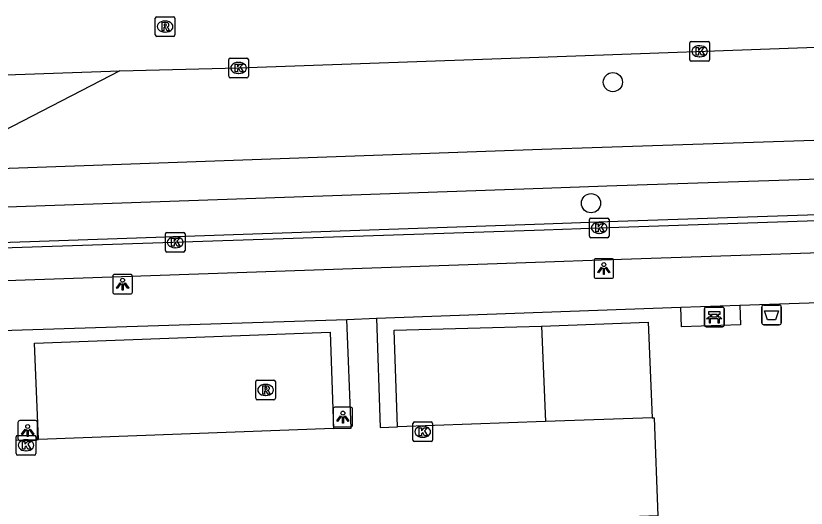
# Model space of a CAD drawing. Extents: x 161084 to 161928, y 385355 to 386522.
# Drawn here: x 161392.55 to 161432.81, y 386456.23 to 386481.29 of the extents above; entities that cross this region are included whole.
import ezdxf

# ---------------------------------------------------------------- set-up
doc = ezdxf.new("R2010")
doc.units = 0
for name, color, linetype in [('IMGEO_Afvalbak', 7, 'Continuous'), ('IMGEO_Bank', 7, 'Continuous'), ('IMGEO_Berm_groen', 7, 'Continuous'), ('IMGEO_Boom', 7, 'Continuous'), ('IMGEO_Fietspad_gesloten', 7, 'Continuous'), ('IMGEO_Kolk', 7, 'Continuous'), ('IMGEO_Lichtpunt', 7, 'Continuous'), ('IMGEO_OVBaan_gesloten', 7, 'Continuous'), ('IMGEO_Parkeervlak_open', 7, 'Continuous'), ('IMGEO_Rijbaan_lokaal_open', 7, 'Continuous'), ('IMGEO_Rioolput', 7, 'Continuous'), ('IMGEO_Voetpad_halfverhard', 7, 'Continuous'), ('IMGEO_Voetpad_open', 7, 'Continuous')]:
    doc.layers.add(name, color=color, linetype=linetype)

msp = doc.modelspace()

# ---------------------------------------------------------------- linework, layer by layer
at = {"layer": 'IMGEO_Afvalbak'}
for p, q in [((161430.553, 386465.67), (161430.553, 386466.47)), ((161430.553, 386466.47), (161430.553, 386465.67)), ((161430.653, 386466.57), (161431.443, 386466.57)), ((161431.443, 386466.57), (161430.653, 386466.57)), ((161431.543, 386466.47), (161431.543, 386465.67)), ((161431.543, 386465.67), (161431.543, 386466.47)), ((161431.443, 386465.57), (161430.653, 386465.57)), ((161430.653, 386465.57), (161431.443, 386465.57))]:
    msp.add_line(p, q, dxfattribs=at)
msp.add_lwpolyline([(161430.696, 386466.284), (161431.4, 386466.284), (161431.251, 386465.814), (161430.845, 386465.814), (161430.696, 386466.284)], dxfattribs=at)
for centre, start, end in [((161430.653, 386466.47), 90, 180), ((161430.653, 386466.47), 90, 180), ((161431.443, 386466.47), 0, 90), ((161431.443, 386466.47), 360, 90), ((161430.653, 386465.67), 180, 270), ((161430.653, 386465.67), 180, 270), ((161431.443, 386465.67), 270, 0), ((161431.443, 386465.67), 270, 0)]:
    msp.add_arc(centre, 0.1, start, end, dxfattribs=at)
at = {"layer": 'IMGEO_Bank'}
for p, q in [((161427.631, 386465.545), (161427.631, 386466.386)), ((161427.631, 386466.386), (161427.631, 386465.545)), ((161427.706, 386466.47), (161428.547, 386466.47)), ((161428.547, 386466.47), (161427.706, 386466.47)), ((161428.631, 386466.395), (161428.631, 386465.554)), ((161428.631, 386465.554), (161428.631, 386466.395)), ((161428.328, 386465.868), (161427.935, 386465.868)), ((161427.94, 386465.976), (161427.94, 386466.082)), ((161427.984, 386466.082), (161427.984, 386465.976)), ((161428.272, 386466.088), (161427.99, 386466.088)), ((161427.99, 386465.97), (161428.272, 386465.97)), ((161428.278, 386465.976), (161428.278, 386466.082)), ((161428.322, 386466.082), (161428.322, 386465.976)), ((161428.556, 386465.47), (161427.715, 386465.47)), ((161427.715, 386465.47), (161428.556, 386465.47))]:
    msp.add_line(p, q, dxfattribs=at)
for points in [[(161427.878, 386465.868), (161427.736, 386465.868), (161427.848, 386465.97), (161427.934, 386465.97)], [(161427.934, 386466.088), (161427.848, 386466.088), (161427.848, 386466.249), (161428.411, 386466.249), (161428.411, 386466.088), (161428.328, 386466.088)], [(161427.928, 386465.861), (161427.928, 386465.654), (161427.885, 386465.654), (161427.885, 386465.861)], [(161428.328, 386465.97), (161428.411, 386465.97), (161428.523, 386465.868), (161428.384, 386465.868)], [(161428.378, 386465.861), (161428.378, 386465.654), (161428.334, 386465.654), (161428.334, 386465.861)]]:
    msp.add_lwpolyline(points, dxfattribs=at)
for centre, radius, start, end in [((161427.709, 386466.392), 0.0779, 92.4484, 184.2845), ((161427.709, 386466.392), 0.0779, 92.4484, 184.2845), ((161428.553, 386466.392), 0.0779, 2.4484, 94.2845), ((161428.553, 386466.392), 0.0779, 2.4484, 94.2845), ((161427.878, 386465.861), 0.00671, 2.8957, 87.1043), ((161427.935, 386465.861), 0.00671, 92.8957, 177.1043), ((161427.933, 386466.081), 0.00671, 2.8957, 87.1043), ((161427.933, 386465.977), 0.00671, 272.8957, 357.1043), ((161427.99, 386466.081), 0.00671, 92.8957, 177.1043), ((161427.99, 386465.977), 0.00671, 182.8957, 267.1043), ((161428.272, 386466.081), 0.00671, 2.8957, 87.1043), ((161428.272, 386465.977), 0.00671, 272.8957, 357.1043), ((161428.329, 386466.081), 0.00671, 92.8957, 177.1043), ((161428.329, 386465.977), 0.00671, 182.8957, 267.1043), ((161428.327, 386465.861), 0.00671, 2.8957, 87.1043), ((161428.384, 386465.861), 0.00671, 92.8957, 177.1043), ((161427.709, 386465.548), 0.0779, 182.4484, 274.2845), ((161427.709, 386465.548), 0.0779, 182.4484, 274.2845), ((161428.553, 386465.548), 0.0779, 272.4484, 4.2845), ((161428.553, 386465.548), 0.0779, 272.4484, 4.2845)]:
    msp.add_arc(centre, radius, start, end, dxfattribs=at)
at = {"layer": 'IMGEO_Berm_groen'}
msp.add_lwpolyline([(161397.843, 386478.5), (161387.908, 386473.37)], dxfattribs=at)
at = {"layer": 'IMGEO_Boom'}
for centre in [(161422.968, 386477.917), (161421.852, 386471.753)]:
    msp.add_circle(centre, 0.489, dxfattribs=at)
at = {"layer": 'IMGEO_Fietspad_gesloten'}
for points in [[(161504.64, 386477.27), (161503.47, 386477.26), (161500, 386477.146), (161422.42, 386474.59), (161419.34, 386474.481), (161387.908, 386473.37)], [(161504.681, 386475.335), (161503.066, 386475.274), (161500, 386475.173), (161422.655, 386472.617), (161419.403, 386472.504), (161375.032, 386470.964), (161373.83, 386470.922)], [(161373.947, 386469.131), (161374.447, 386469.158), (161419.46, 386470.712), (161422.709, 386470.822), (161500, 386473.404), (161503.428, 386473.519), (161521.211, 386474.123), (161521.222, 386473.985), (161521.236, 386473.81)], [(161373.945, 386468.888), (161419.47, 386470.405), (161422.267, 386470.498), (161500, 386473.118), (161503.432, 386473.234), (161521.028, 386473.8)], [(161521.05, 386472.187), (161503.171, 386471.561), (161500, 386471.455), (161422.381, 386468.851), (161419.522, 386468.753), (161373.892, 386467.179)]]:
    msp.add_lwpolyline(points, dxfattribs=at)
at = {"layer": 'IMGEO_Kolk'}
for p, q in [((161426.961, 386479.987), (161427.813, 386479.987)), ((161426.886, 386479.061), (161426.886, 386479.913)), ((161427.374, 386479.767), (161427.399, 386479.767)), ((161427.887, 386479.913), (161427.887, 386479.061)), ((161427.397, 386479.207), (161427.372, 386479.207)), ((161403.394, 386478.213), (161403.394, 386479.065)), ((161403.469, 386479.139), (161404.321, 386479.139)), ((161403.882, 386478.919), (161403.907, 386478.919)), ((161404.395, 386479.065), (161404.395, 386478.213)), ((161427.813, 386478.987), (161426.961, 386478.987)), ((161403.905, 386478.359), (161403.88, 386478.359)), ((161404.321, 386478.139), (161403.469, 386478.139)), ((161421.77, 386470.074), (161421.77, 386470.926)), ((161421.845, 386471), (161422.697, 386471)), ((161422.258, 386470.78), (161422.283, 386470.78)), ((161422.771, 386470.926), (161422.771, 386470.074)), ((161400.167, 386469.341), (161400.167, 386470.193)), ((161400.242, 386470.267), (161401.094, 386470.267)), ((161400.655, 386470.047), (161400.68, 386470.047)), ((161401.168, 386470.193), (161401.168, 386469.341)), ((161422.697, 386470), (161421.845, 386470)), ((161422.281, 386470.22), (161422.256, 386470.22)), ((161400.678, 386469.487), (161400.653, 386469.487)), ((161401.094, 386469.267), (161400.242, 386469.267)), ((161412.855, 386460.622), (161413.707, 386460.622)), ((161412.78, 386459.696), (161412.78, 386460.548)), ((161413.268, 386460.402), (161413.293, 386460.402)), ((161413.781, 386460.548), (161413.781, 386459.696)), ((161392.567, 386459.007), (161392.567, 386459.859)), ((161392.642, 386459.933), (161393.494, 386459.933)), ((161393.568, 386459.859), (161393.568, 386459.007)), ((161413.291, 386459.842), (161413.266, 386459.842)), ((161393.055, 386459.713), (161393.08, 386459.713)), ((161413.707, 386459.622), (161412.855, 386459.622)), ((161393.078, 386459.153), (161393.053, 386459.153)), ((161393.494, 386458.933), (161392.642, 386458.933))]:
    msp.add_line(p, q, dxfattribs=at)
for points in [[(161426.961, 386479.987), (161427.813, 386479.987)], [(161426.886, 386479.061), (161426.886, 386479.913)], [(161427.207, 386479.687), (161427.33, 386479.687), (161427.33, 386479.536), (161427.46, 386479.687), (161427.624, 386479.687), (161427.478, 386479.536), (161427.631, 386479.287), (161427.479, 386479.287), (161427.394, 386479.451), (161427.33, 386479.384), (161427.33, 386479.287), (161427.207, 386479.287), (161427.207, 386479.687)], [(161427.887, 386479.913), (161427.887, 386479.061)], [(161403.394, 386478.213), (161403.394, 386479.065)], [(161403.469, 386479.139), (161404.321, 386479.139)], [(161403.715, 386478.839), (161403.838, 386478.839), (161403.838, 386478.688), (161403.968, 386478.839), (161404.132, 386478.839), (161403.986, 386478.688), (161404.139, 386478.439), (161403.987, 386478.439), (161403.902, 386478.603), (161403.838, 386478.536), (161403.838, 386478.439), (161403.715, 386478.439), (161403.715, 386478.839)], [(161404.395, 386479.065), (161404.395, 386478.213)], [(161427.813, 386478.987), (161426.961, 386478.987)], [(161404.321, 386478.139), (161403.469, 386478.139)], [(161421.77, 386470.074), (161421.77, 386470.926)], [(161421.845, 386471), (161422.697, 386471)], [(161422.091, 386470.7), (161422.214, 386470.7), (161422.214, 386470.549), (161422.344, 386470.7), (161422.508, 386470.7), (161422.362, 386470.549), (161422.515, 386470.3), (161422.363, 386470.3), (161422.278, 386470.464), (161422.214, 386470.397), (161422.214, 386470.3), (161422.091, 386470.3), (161422.091, 386470.7)], [(161422.771, 386470.926), (161422.771, 386470.074)], [(161400.167, 386469.341), (161400.167, 386470.193)], [(161400.242, 386470.267), (161401.094, 386470.267)], [(161400.488, 386469.967), (161400.611, 386469.967), (161400.611, 386469.816), (161400.741, 386469.967), (161400.905, 386469.967), (161400.759, 386469.816), (161400.912, 386469.567), (161400.76, 386469.567), (161400.675, 386469.731), (161400.611, 386469.664), (161400.611, 386469.567), (161400.488, 386469.567), (161400.488, 386469.967)], [(161401.168, 386470.193), (161401.168, 386469.341)], [(161422.697, 386470), (161421.845, 386470)], [(161401.094, 386469.267), (161400.242, 386469.267)], [(161412.855, 386460.622), (161413.707, 386460.622)], [(161412.78, 386459.696), (161412.78, 386460.548)], [(161413.101, 386460.322), (161413.224, 386460.322), (161413.224, 386460.171), (161413.354, 386460.322), (161413.518, 386460.322), (161413.372, 386460.171), (161413.525, 386459.922), (161413.373, 386459.922), (161413.288, 386460.086), (161413.224, 386460.019), (161413.224, 386459.922), (161413.101, 386459.922), (161413.101, 386460.322)], [(161413.781, 386460.548), (161413.781, 386459.696)], [(161392.567, 386459.007), (161392.567, 386459.859)], [(161392.642, 386459.933), (161393.494, 386459.933)], [(161393.568, 386459.859), (161393.568, 386459.007)], [(161392.888, 386459.633), (161393.011, 386459.633), (161393.011, 386459.482), (161393.141, 386459.633), (161393.305, 386459.633), (161393.159, 386459.482), (161393.312, 386459.233), (161393.16, 386459.233), (161393.075, 386459.397), (161393.011, 386459.33), (161393.011, 386459.233), (161392.888, 386459.233), (161392.888, 386459.633)], [(161413.707, 386459.622), (161412.855, 386459.622)], [(161393.494, 386458.933), (161392.642, 386458.933)]]:
    msp.add_lwpolyline(points, dxfattribs=at)
for centre, start, end in [((161426.963, 386479.911), 91.552, 178.448), ((161426.963, 386479.911), 91.552, 178.448), ((161427.811, 386479.911), 1.552, 88.448), ((161427.811, 386479.911), 1.552, 88.448), ((161403.471, 386479.063), 91.552, 178.448), ((161403.471, 386479.063), 91.552, 178.448), ((161404.319, 386479.063), 1.552, 88.448), ((161404.319, 386479.063), 1.552, 88.448), ((161426.963, 386479.063), 181.552, 268.448), ((161426.963, 386479.063), 181.552, 268.448), ((161427.811, 386479.063), 271.552, 358.448), ((161427.811, 386479.063), 271.552, 358.448), ((161403.471, 386478.215), 181.552, 268.448), ((161403.471, 386478.215), 181.552, 268.448), ((161404.319, 386478.215), 271.552, 358.448), ((161404.319, 386478.215), 271.552, 358.448), ((161421.847, 386470.924), 91.552, 178.448), ((161421.847, 386470.924), 91.552, 178.448), ((161422.695, 386470.924), 1.552, 88.448), ((161422.695, 386470.924), 1.552, 88.448), ((161400.244, 386470.191), 91.552, 178.448), ((161400.244, 386470.191), 91.552, 178.448), ((161401.092, 386470.191), 1.552, 88.448), ((161401.092, 386470.191), 1.552, 88.448), ((161421.847, 386470.076), 181.552, 268.448), ((161421.847, 386470.076), 181.552, 268.448), ((161422.695, 386470.076), 271.552, 358.448), ((161422.695, 386470.076), 271.552, 358.448), ((161400.244, 386469.343), 181.552, 268.448), ((161400.244, 386469.343), 181.552, 268.448), ((161401.092, 386469.343), 271.552, 358.448), ((161401.092, 386469.343), 271.552, 358.448), ((161412.857, 386460.546), 91.552, 178.448), ((161412.857, 386460.546), 91.552, 178.448), ((161413.705, 386460.546), 1.552, 88.448), ((161413.705, 386460.546), 1.552, 88.448), ((161392.644, 386459.857), 91.552, 178.448), ((161392.644, 386459.857), 91.552, 178.448), ((161393.492, 386459.857), 1.552, 88.448), ((161393.492, 386459.857), 1.552, 88.448), ((161412.857, 386459.698), 181.552, 268.448), ((161412.857, 386459.698), 181.552, 268.448), ((161413.705, 386459.698), 271.552, 358.448), ((161413.705, 386459.698), 271.552, 358.448), ((161392.644, 386459.009), 181.552, 268.448), ((161392.644, 386459.009), 181.552, 268.448), ((161393.492, 386459.009), 271.552, 358.448), ((161393.492, 386459.009), 271.552, 358.448)]:
    msp.add_arc(centre, 0.0765, start, end, dxfattribs=at)
for centre, major_axis, ratio, start_param, end_param in [((161427.373, 386479.487), (-0.387, 0.002), 0.722429, 4.712389, 7.853982), ((161427.398, 386479.487), (-0.39, 0.002), 0.717154, 1.570796, 4.712389), ((161403.881, 386478.639), (-0.387, 0.002), 0.722429, 4.712389, 7.853982), ((161403.906, 386478.639), (-0.39, 0.002), 0.717154, 1.570796, 4.712389), ((161422.257, 386470.5), (-0.387, 0.002), 0.722429, 4.712389, 7.853982), ((161422.282, 386470.5), (-0.39, 0.002), 0.717154, 1.570796, 4.712389), ((161400.654, 386469.767), (-0.387, 0.002), 0.722429, 4.712389, 7.853982), ((161400.679, 386469.767), (-0.39, 0.002), 0.717154, 1.570796, 4.712389), ((161413.267, 386460.122), (-0.387, 0.002), 0.722429, 4.712389, 7.853982), ((161413.292, 386460.122), (-0.39, 0.002), 0.717154, 1.570796, 4.712389), ((161393.054, 386459.433), (-0.387, 0.002), 0.722429, 4.712389, 7.853982), ((161393.079, 386459.433), (-0.39, 0.002), 0.717154, 1.570796, 4.712389)]:
    msp.add_ellipse(centre, major_axis=major_axis, ratio=ratio, start_param=start_param, end_param=end_param, dxfattribs=at)
at = {"layer": 'IMGEO_Lichtpunt'}
for p, q in [((161422.006, 386468.833), (161422.006, 386468.026)), ((161422.006, 386468.833), (161422.006, 386468.026)), ((161422.908, 386468.928), (161422.1, 386468.928)), ((161422.908, 386468.928), (161422.1, 386468.928)), ((161423.002, 386468.026), (161423.002, 386468.833)), ((161423.002, 386468.026), (161423.002, 386468.833)), ((161397.49, 386468.037), (161397.49, 386467.23)), ((161397.49, 386468.037), (161397.49, 386467.23)), ((161398.392, 386468.132), (161397.584, 386468.132)), ((161398.392, 386468.132), (161397.584, 386468.132)), ((161398.486, 386467.23), (161398.486, 386468.037)), ((161398.486, 386467.23), (161398.486, 386468.037)), ((161422.1, 386467.932), (161422.908, 386467.932)), ((161422.1, 386467.932), (161422.908, 386467.932)), ((161397.584, 386467.136), (161398.392, 386467.136)), ((161397.584, 386467.136), (161398.392, 386467.136)), ((161408.711, 386461.273), (161408.711, 386460.466)), ((161408.711, 386461.273), (161408.711, 386460.466)), ((161409.613, 386461.368), (161408.805, 386461.368)), ((161409.613, 386461.368), (161408.805, 386461.368)), ((161409.707, 386460.466), (161409.707, 386461.273)), ((161409.707, 386460.466), (161409.707, 386461.273)), ((161393.557, 386460.687), (161392.749, 386460.687)), ((161393.557, 386460.687), (161392.749, 386460.687)), ((161392.655, 386460.592), (161392.655, 386459.785)), ((161392.655, 386460.592), (161392.655, 386459.785)), ((161393.651, 386459.785), (161393.651, 386460.592)), ((161393.651, 386459.785), (161393.651, 386460.592)), ((161408.805, 386460.372), (161409.613, 386460.372)), ((161408.805, 386460.372), (161409.613, 386460.372)), ((161392.749, 386459.691), (161393.557, 386459.691)), ((161392.749, 386459.691), (161393.557, 386459.691))]:
    msp.add_line(p, q, dxfattribs=at)
for points in [[(161422.38, 386468.497), (161422.419, 386468.469), (161422.231, 386468.207), (161422.193, 386468.234), (161422.38, 386468.497)], [(161422.482, 386468.449), (161422.529, 386468.449), (161422.529, 386468.127), (161422.482, 386468.127), (161422.482, 386468.449)], [(161422.592, 386468.469), (161422.63, 386468.496), (161422.817, 386468.234), (161422.778, 386468.206), (161422.592, 386468.469)], [(161397.864, 386467.701), (161397.903, 386467.673), (161397.715, 386467.411), (161397.677, 386467.438), (161397.864, 386467.701)], [(161397.966, 386467.653), (161398.013, 386467.653), (161398.013, 386467.331), (161397.966, 386467.331), (161397.966, 386467.653)], [(161398.076, 386467.673), (161398.114, 386467.7), (161398.301, 386467.438), (161398.262, 386467.41), (161398.076, 386467.673)], [(161409.085, 386460.937), (161409.124, 386460.909), (161408.936, 386460.647), (161408.898, 386460.674), (161409.085, 386460.937)], [(161409.187, 386460.889), (161409.234, 386460.889), (161409.234, 386460.567), (161409.187, 386460.567), (161409.187, 386460.889)], [(161409.297, 386460.909), (161409.335, 386460.936), (161409.522, 386460.674), (161409.483, 386460.646), (161409.297, 386460.909)], [(161393.029, 386460.256), (161393.068, 386460.228), (161392.88, 386459.966), (161392.842, 386459.993), (161393.029, 386460.256)], [(161393.241, 386460.228), (161393.279, 386460.255), (161393.466, 386459.993), (161393.427, 386459.965), (161393.241, 386460.228)], [(161393.131, 386460.208), (161393.178, 386460.208), (161393.178, 386459.886), (161393.131, 386459.886), (161393.131, 386460.208)]]:
    msp.add_lwpolyline(points, dxfattribs=at)
for centre in [(161422.505, 386468.631), (161397.989, 386467.835), (161409.21, 386461.071), (161393.154, 386460.39)]:
    msp.add_circle(centre, 0.0994, dxfattribs=at)
for centre, start, end in [((161422.1, 386468.833), 90, 180), ((161422.1, 386468.833), 90, 180), ((161422.908, 386468.833), 0, 90), ((161422.908, 386468.833), 0, 90), ((161397.584, 386468.037), 90, 180), ((161397.584, 386468.037), 90, 180), ((161398.392, 386468.037), 0, 90), ((161398.392, 386468.037), 0, 90), ((161422.1, 386468.026), 180, 270), ((161422.1, 386468.026), 180, 270), ((161422.908, 386468.026), 270, 0), ((161422.908, 386468.026), 270, 360), ((161397.584, 386467.23), 180, 270), ((161397.584, 386467.23), 180, 270), ((161398.392, 386467.23), 270, 0), ((161398.392, 386467.23), 270, 360), ((161408.805, 386461.273), 90, 180), ((161408.805, 386461.273), 90, 180), ((161409.613, 386461.273), 0, 90), ((161409.613, 386461.273), 0, 90), ((161392.749, 386460.592), 90, 180), ((161392.749, 386460.592), 90, 180), ((161393.557, 386460.592), 0, 90), ((161393.557, 386460.592), 0, 90), ((161408.805, 386460.466), 180, 270), ((161408.805, 386460.466), 180, 270), ((161409.613, 386460.466), 270, 0), ((161409.613, 386460.466), 270, 360), ((161392.749, 386459.785), 180, 270), ((161392.749, 386459.785), 180, 270), ((161393.557, 386459.785), 270, 0), ((161393.557, 386459.785), 270, 360)]:
    msp.add_arc(centre, 0.0946, start, end, dxfattribs=at)
at = {"layer": 'IMGEO_OVBaan_gesloten'}
for points in [[(161397.843, 386478.5), (161403.895, 386478.639), (161419.19, 386479.191), (161509.574, 386482.455)], [(161373.092, 386477.573), (161375.38, 386477.642), (161381.408, 386477.91), (161397.843, 386478.5)]]:
    msp.add_lwpolyline(points, dxfattribs=at)
at = {"layer": 'IMGEO_Parkeervlak_open'}
for points in [[(161411.997, 386460.375), (161411.825, 386465.287), (161419.337, 386465.498)], [(161393.702, 386459.73), (161393.503, 386464.631), (161408.556, 386465.191), (161408.74, 386460.289)]]:
    msp.add_lwpolyline(points, dxfattribs=at)
at = {"layer": 'IMGEO_Rijbaan_lokaal_open'}
for points in [[(161409.412, 386465.841), (161410.915, 386465.898)], [(161410.915, 386465.898), (161411.114, 386460.345), (161411.997, 386460.375)], [(161408.74, 386460.289), (161409.638, 386460.31), (161409.412, 386465.841)], [(161424.959, 386460.824), (161425.076, 386460.828), (161425.258, 386455.842), (161411.29, 386455.334), (161411.514, 386449.558), (161412.402, 386449.576)], [(161419.541, 386460.639), (161411.997, 386460.375)], [(161424.959, 386460.824), (161419.541, 386460.639)], [(161408.74, 386460.289), (161393.702, 386459.73)], [(161392.528, 386459.685), (161393.702, 386459.73)]]:
    msp.add_lwpolyline(points, dxfattribs=at)
at = {"layer": 'IMGEO_Rioolput'}
for p, q in [((161399.651, 386480.319), (161399.651, 386481.171)), ((161399.726, 386481.245), (161400.578, 386481.245)), ((161400.652, 386481.171), (161400.652, 386480.319)), ((161400.139, 386481.025), (161400.164, 386481.025)), ((161400.162, 386480.465), (161400.137, 386480.465)), ((161400.578, 386480.245), (161399.726, 386480.245)), ((161404.772, 386461.823), (161404.772, 386462.675)), ((161404.847, 386462.749), (161405.699, 386462.749)), ((161405.773, 386462.675), (161405.773, 386461.823)), ((161405.26, 386462.529), (161405.285, 386462.529)), ((161405.283, 386461.969), (161405.258, 386461.969)), ((161405.699, 386461.749), (161404.847, 386461.749))]:
    msp.add_line(p, q, dxfattribs=at)
for points in [[(161399.651, 386480.319), (161399.651, 386481.171)], [(161399.726, 386481.245), (161400.578, 386481.245)], [(161400.652, 386481.171), (161400.652, 386480.319)], [(161400.24, 386480.943), (161399.988, 386480.945), (161399.988, 386480.545)], [(161400.166, 386480.864), (161400.112, 386480.864), (161400.112, 386480.783)], [(161400.112, 386480.783), (161400.164, 386480.783)], [(161399.988, 386480.545), (161400.112, 386480.545), (161400.112, 386480.707), (161400.123, 386480.707)], [(161400.17, 386480.678), (161400.241, 386480.545), (161400.381, 386480.545), (161400.316, 386480.671)], [(161400.578, 386480.245), (161399.726, 386480.245)], [(161404.772, 386461.823), (161404.772, 386462.675)], [(161404.847, 386462.749), (161405.699, 386462.749)], [(161405.773, 386462.675), (161405.773, 386461.823)], [(161405.361, 386462.447), (161405.109, 386462.449), (161405.109, 386462.049)], [(161405.287, 386462.368), (161405.233, 386462.368), (161405.233, 386462.287)], [(161405.233, 386462.287), (161405.285, 386462.287)], [(161405.109, 386462.049), (161405.233, 386462.049), (161405.233, 386462.211), (161405.244, 386462.211)], [(161405.291, 386462.182), (161405.362, 386462.049), (161405.502, 386462.049), (161405.437, 386462.175)], [(161405.699, 386461.749), (161404.847, 386461.749)]]:
    msp.add_lwpolyline(points, dxfattribs=at)
for centre, radius, start, end in [((161399.728, 386481.169), 0.0765, 91.552, 178.448), ((161399.728, 386481.169), 0.0765, 91.552, 178.448), ((161400.576, 386481.169), 0.0765, 1.552, 88.448), ((161400.576, 386481.169), 0.0765, 1.552, 88.448), ((161400.148, 386480.972), 0.19, 274.7715, 282.9687), ((161400.172, 386480.768), 0.0964, 77.0061, 93.1865), ((161400.186, 386480.825), 0.0378, 276.6634, 79.6772), ((161400.239, 386480.833), 0.109, 350.3612, 89.416), ((161400.237, 386480.833), 0.112, 277.5842, 350.9817), ((161400.122, 386480.654), 0.0533, 26.0293, 88.6989), ((161400.221, 386480.618), 0.108, 29.5134, 73.7905), ((161399.728, 386480.321), 0.0765, 181.552, 268.448), ((161399.728, 386480.321), 0.0765, 181.552, 268.448), ((161400.576, 386480.321), 0.0765, 271.552, 358.448), ((161400.576, 386480.321), 0.0765, 271.552, 358.448), ((161404.849, 386462.673), 0.0765, 91.552, 178.448), ((161404.849, 386462.673), 0.0765, 91.552, 178.448), ((161405.697, 386462.673), 0.0765, 1.552, 88.448), ((161405.697, 386462.673), 0.0765, 1.552, 88.448), ((161405.269, 386462.476), 0.19, 274.7715, 282.9687), ((161405.293, 386462.272), 0.0964, 77.0061, 93.1865), ((161405.307, 386462.329), 0.0378, 276.6634, 79.6772), ((161405.36, 386462.337), 0.109, 350.3612, 89.416), ((161405.358, 386462.337), 0.112, 277.5842, 350.9817), ((161405.243, 386462.158), 0.0533, 26.0293, 88.6989), ((161405.342, 386462.122), 0.108, 29.5134, 73.7905), ((161404.849, 386461.825), 0.0765, 181.552, 268.448), ((161404.849, 386461.825), 0.0765, 181.552, 268.448), ((161405.697, 386461.825), 0.0765, 271.552, 358.448), ((161405.697, 386461.825), 0.0765, 271.552, 358.448)]:
    msp.add_arc(centre, radius, start, end, dxfattribs=at)
for centre, major_axis, ratio, start_param, end_param in [((161400.138, 386480.745), (-0.387, 0.002), 0.722429, 4.712389, 7.853982), ((161400.163, 386480.745), (-0.39, 0.002), 0.717154, 1.570796, 4.712389), ((161405.259, 386462.249), (-0.387, 0.002), 0.722429, 4.712389, 7.853982), ((161405.284, 386462.249), (-0.39, 0.002), 0.717154, 1.570796, 4.712389)]:
    msp.add_ellipse(centre, major_axis=major_axis, ratio=ratio, start_param=start_param, end_param=end_param, dxfattribs=at)
at = {"layer": 'IMGEO_Voetpad_halfverhard'}
for points in [[(161419.337, 386465.498), (161424.756, 386465.692), (161424.959, 386460.824)], [(161419.337, 386465.498), (161419.541, 386460.639)]]:
    msp.add_lwpolyline(points, dxfattribs=at)
at = {"layer": 'IMGEO_Voetpad_open'}
for points in [[(161429.441, 386466.565), (161493.479, 386468.725)], [(161410.915, 386465.898), (161426.423, 386466.463)], [(161426.423, 386466.463), (161429.441, 386466.565)], [(161429.441, 386466.565), (161429.475, 386465.565), (161426.457, 386465.464), (161426.423, 386466.463)], [(161369.922, 386464.527), (161370.168, 386464.548), (161377.927, 386464.826), (161409.412, 386465.841)]]:
    msp.add_lwpolyline(points, dxfattribs=at)

doc.saveas('drawing.dxf')
